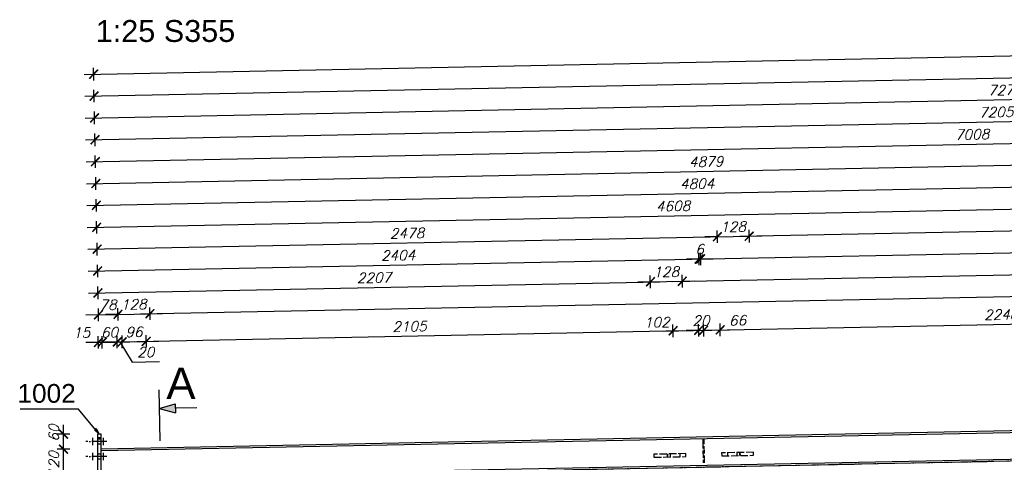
# Model space of a CAD drawing. Header units: millimetres. Extents: x 1814 to 94182, y 11562 to 49454.
# Tile 457 of 656: x 22907 to 23300, y 28876 to 29053. Entities that reach past the tile are written whole.
import ezdxf

# ---------------------------------------------------------------- set-up
doc = ezdxf.new("R2010")
doc.units = ezdxf.units.MM
doc.linetypes.add('ACAD_ISO02W100', pattern=[15, 12, -3])
doc.linetypes.add('ACAD_ISO04W100', pattern=[30, 24, -3, 0, -3])
doc.layers.add('wymiar', color=135, linetype='Continuous', lineweight=9)
doc.styles.add('ARIAL', font='arial.ttf')
doc.styles.add('CutSymbolUp', font='arial.ttf', dxfattribs={"height": 5})
doc.styles.add('WYMIARY', font='simplex.shx', dxfattribs={"oblique": 15})
doc.dimstyles.new('1-25', dxfattribs={"dimscale": 25, "dimtxt": 0.16, "dimasz": 0.2, "dimexe": 0.1, "dimexo": 0.1, "dimgap": 0.075, "dimtad": 1, "dimdec": 0, "dimlfac": 10, "dimrnd": 0.01, "dimzin": 9, "dimtxsty": 'WYMIARY', "dimblk": 'ARCHTICK', "dimcen": 0.2, "dimdle": 0.15, "dimadec": 1, "dimazin": 1, "dimtfac": 1, "dimtdec": 0, "dimtix": 1, "dimtmove": 2, "dimatfit": 3, "dimldrblk": 'ARCHTICK', "dimfxl": 0, "dimarcsym": 0})

# ---------------------------------------------------------------- blocks, each defined once
blk = doc.blocks.new('sectionup')
blk.add_hatch(color=256).paths.add_polyline_path([(-2.55, 0.73), (-2.55, -0.73), (0, 0)])
at = {"color": 7, "linetype": 'Continuous'}
for p, q in [((0, 3), (0, -5.15)), ((-6, 0), (-2.55, 0))]:
    blk.add_line(p, q, dxfattribs=at)
for p, q in [((0, 0), (-2.55, 0.73)), ((-2.55, 0.73), (-2.55, -0.73)), ((0, 0), (-2.55, -0.73))]:
    blk.add_line(p, q)
blk = doc.blocks.new('_ARCHTICK')
at = {"color": 0, "linetype": 'ByBlock', "lineweight": -2}
blk.add_solid([(0.398, 0.309), (0.309, 0.398), (-0.309, -0.398), (-0.398, -0.309)], dxfattribs=at)
blk = doc.blocks.new('*D1234')
at = {"layer": 'Defpoints', "color": 0}
for p in [(22924.39, 28881.15), (22939.44, 28881.15), (22939.44, 28869.14)]:
    blk.add_point(p, dxfattribs=at)
at = {"layer": 'wymiar', "color": 0, "lineweight": -2}
for p, q in [((22924.39, 28881.15), (22924.39, 28886.15)), ((22926.89, 28881.15), (22921.89, 28881.15)), ((22924.39, 28869.14), (22924.39, 28881.15)), ((22926.89, 28869.14), (22921.89, 28869.14)), ((22924.39, 28869.14), (22924.39, 28864.14))]:
    blk.add_line(p, q, dxfattribs=at)
at = {"layer": 'wymiar', "color": 0, "lineweight": -2, "xscale": 5, "yscale": 5, "zscale": 5}
for p, rotation in [((22924.39, 28881.15), 270), ((22924.39, 28869.14), 90)]:
    blk.add_blockref('_ARCHTICK', p, dxfattribs=dict(at, rotation=rotation))
at = {"layer": 'wymiar', "color": 0, "insert": (22920.51, 28875.14), "char_height": 4, "attachment_point": 5, "rotation": 90, "style": 'WYMIARY'}
blk.add_mtext('120', dxfattribs=at)
blk = doc.blocks.new('*D1235')
at = {"layer": 'Defpoints', "color": 0}
for p in [(22924.39, 28887.15), (22939.44, 28887.15), (22939.44, 28881.15)]:
    blk.add_point(p, dxfattribs=at)
at = {"layer": 'wymiar', "color": 0, "lineweight": -2}
for p, q in [((22924.39, 28877.4), (22924.39, 28890.9)), ((22926.89, 28887.15), (22921.89, 28887.15)), ((22926.89, 28881.15), (22921.89, 28881.15))]:
    blk.add_line(p, q, dxfattribs=at)
at = {"layer": 'wymiar', "color": 0, "lineweight": -2, "xscale": 5, "yscale": 5, "zscale": 5}
for p, rotation in [((22924.39, 28887.15), 90), ((22924.39, 28881.15), 270)]:
    blk.add_blockref('_ARCHTICK', p, dxfattribs=dict(at, rotation=rotation))
at = {"layer": 'wymiar', "color": 0, "insert": (22920.51, 28887.55), "char_height": 4, "attachment_point": 5, "rotation": 90, "style": 'WYMIARY'}
blk.add_mtext('60', dxfattribs=at)
blk = doc.blocks.new('*D1254')
at = {"layer": 'Defpoints', "color": 0}
for p in [(22946.15, 28935.01), (22939.44, 28881.15), (22947.22, 28881.3)]:
    blk.add_point(p, dxfattribs=at)
at = {"layer": 'wymiar', "color": 0, "lineweight": -2}
for p, q in [((22938.37, 28934.86), (22933.37, 28934.76)), ((22938.42, 28932.36), (22938.32, 28937.36)), ((22938.37, 28934.86), (22946.15, 28935.01)), ((22946.2, 28932.51), (22946.1, 28937.51)), ((22946.15, 28935.01), (22951.15, 28935.11))]:
    blk.add_line(p, q, dxfattribs=at)
at = {"layer": 'wymiar', "color": 0, "lineweight": -2, "xscale": 5, "yscale": 5, "zscale": 5}
for p, rotation in [((22938.37, 28934.86), 1.146122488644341), ((22946.15, 28935.01), 181.1461224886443)]:
    blk.add_blockref('_ARCHTICK', p, dxfattribs=dict(at, rotation=rotation))
at = {"layer": 'wymiar', "color": 0, "insert": (22942.18, 28938.81), "char_height": 4, "attachment_point": 5, "rotation": 1.1461, "style": 'WYMIARY'}
blk.add_mtext('78', dxfattribs=at)
blk = doc.blocks.new('*D1255')
at = {"layer": 'Defpoints', "color": 0}
for p in [(23158.89, 28948.02), (22939.44, 28881.15), (23160.27, 28879.06)]:
    blk.add_point(p, dxfattribs=at)
at = {"layer": 'wymiar', "color": 0, "lineweight": -2}
for p, q in [((23158.94, 28945.52), (23158.84, 28950.52)), ((22934.44, 28943.53), (23162.64, 28948.09)), ((22938.24, 28941.1), (22938.14, 28946.1))]:
    blk.add_line(p, q, dxfattribs=at)
at = {"layer": 'wymiar', "color": 0, "lineweight": -2, "xscale": 5, "yscale": 5, "zscale": 5}
for p, rotation in [((23158.89, 28948.02), 1.146122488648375), ((22938.19, 28943.6), 181.1461224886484)]:
    blk.add_blockref('_ARCHTICK', p, dxfattribs=dict(at, rotation=rotation))
at = {"layer": 'wymiar', "color": 0, "insert": (23048.47, 28949.69), "char_height": 4, "attachment_point": 5, "rotation": 1.1461, "style": 'WYMIARY'}
blk.add_mtext('2207', dxfattribs=at)
blk = doc.blocks.new('*D1256')
at = {"layer": 'Defpoints', "color": 0}
for p in [(23178.34, 28957.16), (23179.8, 28884.32), (22939.44, 28881.15)]:
    blk.add_point(p, dxfattribs=at)
at = {"layer": 'wymiar', "color": 0, "lineweight": -2}
for p, q in [((23178.39, 28954.66), (23178.29, 28959.66)), ((22934.27, 28952.28), (23182.09, 28957.24)), ((22938.07, 28949.85), (22937.97, 28954.85))]:
    blk.add_line(p, q, dxfattribs=at)
at = {"layer": 'wymiar', "color": 0, "lineweight": -2, "xscale": 5, "yscale": 5, "zscale": 5}
for p, rotation in [((23178.34, 28957.16), 1.146122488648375), ((22938.02, 28952.35), 181.1461224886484)]:
    blk.add_blockref('_ARCHTICK', p, dxfattribs=dict(at, rotation=rotation))
at = {"layer": 'wymiar', "color": 0, "insert": (23058.1, 28958.63), "char_height": 4, "attachment_point": 5, "rotation": 1.1461, "style": 'WYMIARY'}
blk.add_mtext('2404', dxfattribs=at)
blk = doc.blocks.new('*D1257')
at = {"layer": 'Defpoints', "color": 0}
for p in [(23185.62, 28966.06), (22939.44, 28881.15), (23187.36, 28879)]:
    blk.add_point(p, dxfattribs=at)
at = {"layer": 'wymiar', "color": 0, "lineweight": -2}
for p, q in [((22934.09, 28961.03), (23189.37, 28966.13)), ((23185.67, 28963.56), (23185.57, 28968.56)), ((22937.89, 28958.6), (22937.79, 28963.6))]:
    blk.add_line(p, q, dxfattribs=at)
at = {"layer": 'wymiar', "color": 0, "lineweight": -2, "xscale": 5, "yscale": 5, "zscale": 5}
for p, rotation in [((23185.62, 28966.06), 1.146122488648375), ((22937.84, 28961.1), 181.1461224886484)]:
    blk.add_blockref('_ARCHTICK', p, dxfattribs=dict(at, rotation=rotation))
at = {"layer": 'wymiar', "color": 0, "insert": (23061.66, 28967.45), "char_height": 4, "attachment_point": 5, "rotation": 1.1461, "style": 'WYMIARY'}
blk.add_mtext('2478', dxfattribs=at)
blk = doc.blocks.new('*D1246')
at = {"layer": 'Defpoints', "color": 0}
for p in [(23398.37, 28979.07), (22939.44, 28881.15), (23400.3, 28882.66)]:
    blk.add_point(p, dxfattribs=at)
at = {"layer": 'wymiar', "color": 0, "lineweight": -2}
for p, q in [((22933.92, 28969.77), (23402.12, 28979.14)), ((23398.42, 28976.57), (23398.32, 28981.57)), ((22937.72, 28967.35), (22937.62, 28972.35))]:
    blk.add_line(p, q, dxfattribs=at)
at = {"layer": 'wymiar', "color": 0, "lineweight": -2, "xscale": 5, "yscale": 5, "zscale": 5}
for p, rotation in [((23398.37, 28979.07), 1.146122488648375), ((22937.67, 28969.85), 181.1461224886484)]:
    blk.add_blockref('_ARCHTICK', p, dxfattribs=dict(at, rotation=rotation))
at = {"layer": 'wymiar', "color": 0, "insert": (23167.94, 28978.33), "char_height": 4, "attachment_point": 5, "rotation": 1.1461, "style": 'WYMIARY'}
blk.add_mtext('4608', dxfattribs=at)
blk = doc.blocks.new('*D1247')
at = {"layer": 'Defpoints', "color": 0}
for p in [(23417.82, 28988.21), (23419.89, 28884.76), (22939.44, 28881.15)]:
    blk.add_point(p, dxfattribs=at)
at = {"layer": 'wymiar', "color": 0, "lineweight": -2}
for p, q in [((23417.87, 28985.71), (23417.77, 28990.71)), ((22933.74, 28978.52), (23421.57, 28988.28)), ((22937.54, 28976.1), (22937.44, 28981.1))]:
    blk.add_line(p, q, dxfattribs=at)
at = {"layer": 'wymiar', "color": 0, "lineweight": -2, "xscale": 5, "yscale": 5, "zscale": 5}
for p, rotation in [((23417.82, 28988.21), 1.146122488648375), ((22937.49, 28978.6), 181.1461224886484)]:
    blk.add_blockref('_ARCHTICK', p, dxfattribs=dict(at, rotation=rotation))
at = {"layer": 'wymiar', "color": 0, "insert": (23177.58, 28987.28), "char_height": 4, "attachment_point": 5, "rotation": 1.1461, "style": 'WYMIARY'}
blk.add_mtext('4804', dxfattribs=at)
blk = doc.blocks.new('*D1248')
at = {"layer": 'Defpoints', "color": 0}
for p in [(23425.1, 28997.1), (22939.44, 28881.15), (23427.38, 28883.21)]:
    blk.add_point(p, dxfattribs=at)
at = {"layer": 'wymiar', "color": 0, "lineweight": -2}
for p, q in [((23425.15, 28994.6), (23425.05, 28999.6)), ((22933.57, 28987.27), (23428.85, 28997.18)), ((22937.37, 28984.85), (22937.27, 28989.84))]:
    blk.add_line(p, q, dxfattribs=at)
at = {"layer": 'wymiar', "color": 0, "lineweight": -2, "xscale": 5, "yscale": 5, "zscale": 5}
for p, rotation in [((23425.1, 28997.1), 1.146122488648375), ((22937.32, 28987.35), 181.1461224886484)]:
    blk.add_blockref('_ARCHTICK', p, dxfattribs=dict(at, rotation=rotation))
at = {"layer": 'wymiar', "color": 0, "insert": (23181.13, 28996.1), "char_height": 4, "attachment_point": 5, "rotation": 1.1461, "style": 'WYMIARY'}
blk.add_mtext('4879', dxfattribs=at)
blk = doc.blocks.new('*D1249')
at = {"layer": 'Defpoints', "color": 0}
for p in [(23637.84, 29010.11), (23640.3, 28887.47), (22939.44, 28881.15)]:
    blk.add_point(p, dxfattribs=at)
at = {"layer": 'wymiar', "color": 0, "lineweight": -2}
for p, q in [((22933.39, 28996.02), (23641.59, 29010.19)), ((23637.89, 29007.61), (23637.79, 29012.61)), ((22937.19, 28993.59), (22937.09, 28998.59))]:
    blk.add_line(p, q, dxfattribs=at)
at = {"layer": 'wymiar', "color": 0, "lineweight": -2, "xscale": 5, "yscale": 5, "zscale": 5}
for p, rotation in [((23637.84, 29010.11), 1.146122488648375), ((22937.14, 28996.09), 181.1461224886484)]:
    blk.add_blockref('_ARCHTICK', p, dxfattribs=dict(at, rotation=rotation))
at = {"layer": 'wymiar', "color": 0, "insert": (23287.42, 29006.98), "char_height": 4, "attachment_point": 5, "rotation": 1.1461, "style": 'WYMIARY'}
blk.add_mtext('7008', dxfattribs=at)
blk = doc.blocks.new('*D1250')
at = {"layer": 'Defpoints', "color": 0}
for p in [(23657.29, 29019.25), (23659.89, 28889.56), (22939.44, 28881.15)]:
    blk.add_point(p, dxfattribs=at)
at = {"layer": 'wymiar', "color": 0, "lineweight": -2}
for p, q in [((23657.34, 29016.75), (23657.24, 29021.75)), ((22933.22, 29004.77), (23661.04, 29019.33)), ((22937.02, 29002.34), (22936.92, 29007.34))]:
    blk.add_line(p, q, dxfattribs=at)
at = {"layer": 'wymiar', "color": 0, "lineweight": -2, "xscale": 5, "yscale": 5, "zscale": 5}
for p, rotation in [((23657.29, 29019.25), 1.146122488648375), ((22936.97, 29004.84), 181.1461224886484)]:
    blk.add_blockref('_ARCHTICK', p, dxfattribs=dict(at, rotation=rotation))
at = {"layer": 'wymiar', "color": 0, "insert": (23297.05, 29015.92), "char_height": 4, "attachment_point": 5, "rotation": 1.1461, "style": 'WYMIARY'}
blk.add_mtext('7205', dxfattribs=at)
blk = doc.blocks.new('*D1251')
at = {"layer": 'Defpoints', "color": 0}
for p in [(23664.57, 29028.15), (23667.38, 28888.01), (22939.44, 28881.15)]:
    blk.add_point(p, dxfattribs=at)
at = {"layer": 'wymiar', "color": 0, "lineweight": -2}
for p, q in [((23664.62, 29025.65), (23664.52, 29030.65)), ((22933.04, 29013.52), (23668.32, 29028.23)), ((22936.84, 29011.09), (22936.74, 29016.09))]:
    blk.add_line(p, q, dxfattribs=at)
at = {"layer": 'wymiar', "color": 0, "lineweight": -2, "xscale": 5, "yscale": 5, "zscale": 5}
for p, rotation in [((23664.57, 29028.15), 1.146122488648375), ((22936.79, 29013.59), 181.1461224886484)]:
    blk.add_blockref('_ARCHTICK', p, dxfattribs=dict(at, rotation=rotation))
at = {"layer": 'wymiar', "color": 0, "insert": (23300.61, 29024.74), "char_height": 4, "attachment_point": 5, "rotation": 1.1461, "style": 'WYMIARY'}
blk.add_mtext('7279', dxfattribs=at)
blk = doc.blocks.new('*D1252')
at = {"layer": 'Defpoints', "color": 0}
for p in [(23877.27, 29041.16), (23880.25, 28892.27), (22939.44, 28881.15)]:
    blk.add_point(p, dxfattribs=at)
at = {"layer": 'wymiar', "color": 0, "lineweight": -2}
for p, q in [((22932.87, 29022.26), (23881.02, 29041.23)), ((23877.32, 29038.66), (23877.22, 29043.66)), ((22936.67, 29019.84), (22936.57, 29024.84))]:
    blk.add_line(p, q, dxfattribs=at)
at = {"layer": 'wymiar', "color": 0, "lineweight": -2, "xscale": 5, "yscale": 5, "zscale": 5}
for p, rotation in [((23877.27, 29041.16), 1.146122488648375), ((22936.62, 29022.34), 181.1461224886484)]:
    blk.add_blockref('_ARCHTICK', p, dxfattribs=dict(at, rotation=rotation))
at = {"layer": 'wymiar', "color": 0, "insert": (23406.87, 29035.62), "char_height": 4, "attachment_point": 5, "rotation": 1.1461, "style": 'WYMIARY'}
blk.add_mtext('9408', dxfattribs=at)
blk = doc.blocks.new('*D1253')
at = {"layer": 'Defpoints', "color": 0}
for p in [(23898.14, 29050.33), (23901.14, 28900.39), (22939.44, 28881.15)]:
    blk.add_point(p, dxfattribs=at)
at = {"layer": 'wymiar', "color": 0, "lineweight": -2}
for p, q in [((23898.19, 29047.83), (23898.09, 29052.83)), ((22932.69, 29031.01), (23901.89, 29050.4)), ((22936.49, 29028.59), (22936.39, 29033.59))]:
    blk.add_line(p, q, dxfattribs=at)
at = {"layer": 'wymiar', "color": 0, "lineweight": -2, "xscale": 5, "yscale": 5, "zscale": 5}
for p, rotation in [((23898.14, 29050.33), 1.146122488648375), ((22936.44, 29031.09), 181.1461224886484)]:
    blk.add_blockref('_ARCHTICK', p, dxfattribs=dict(at, rotation=rotation))
at = {"layer": 'wymiar', "color": 0, "insert": (23417.22, 29044.58), "char_height": 4, "attachment_point": 5, "rotation": 1.1461, "style": 'WYMIARY'}
blk.add_mtext('9619', dxfattribs=at)
blk = doc.blocks.new('*D1215')
at = {"layer": 'Defpoints', "color": 0}
for p in [(22958.92, 28935.27), (22947.22, 28881.3), (22960.14, 28873.86)]:
    blk.add_point(p, dxfattribs=at)
at = {"layer": 'wymiar', "color": 0, "lineweight": -2}
for p, q in [((22946.15, 28935.01), (22941.15, 28934.91)), ((22946.2, 28932.51), (22946.1, 28937.51)), ((22946.15, 28935.01), (22958.92, 28935.27)), ((22958.97, 28932.77), (22958.87, 28937.77)), ((22958.92, 28935.27), (22963.91, 28935.37))]:
    blk.add_line(p, q, dxfattribs=at)
at = {"layer": 'wymiar', "color": 0, "lineweight": -2, "xscale": 5, "yscale": 5, "zscale": 5}
for p, rotation in [((22946.15, 28935.01), 1.146122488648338), ((22958.92, 28935.27), 181.1461224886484)]:
    blk.add_blockref('_ARCHTICK', p, dxfattribs=dict(at, rotation=rotation))
at = {"layer": 'wymiar', "color": 0, "insert": (22952.45, 28939.01), "char_height": 4, "attachment_point": 5, "rotation": 1.1461, "style": 'WYMIARY'}
blk.add_mtext('128', dxfattribs=at)
blk = doc.blocks.new('*D1239')
at = {"layer": 'Defpoints', "color": 0}
for p in [(23900.07, 28954.1), (23901.14, 28900.39), (22960.14, 28873.86)]:
    blk.add_point(p, dxfattribs=at)
at = {"layer": 'wymiar', "color": 0, "lineweight": -2}
for p, q in [((22955.17, 28935.19), (23903.82, 28954.17)), ((23900.12, 28951.6), (23900.02, 28956.6)), ((22958.97, 28932.77), (22958.87, 28937.77))]:
    blk.add_line(p, q, dxfattribs=at)
at = {"layer": 'wymiar', "color": 0, "lineweight": -2, "xscale": 5, "yscale": 5, "zscale": 5}
for p, rotation in [((23900.07, 28954.1), 1.146122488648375), ((22958.92, 28935.27), 181.1461224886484)]:
    blk.add_blockref('_ARCHTICK', p, dxfattribs=dict(at, rotation=rotation))
at = {"layer": 'wymiar', "color": 0, "insert": (23429.41, 28948.56), "char_height": 4, "attachment_point": 5, "rotation": 1.1461, "style": 'WYMIARY'}
blk.add_mtext('9413', dxfattribs=at)
blk = doc.blocks.new('*D1240')
at = {"layer": 'Defpoints', "color": 0}
for p in [(23171.66, 28948.27), (23160.27, 28879.06), (23173.04, 28879.32)]:
    blk.add_point(p, dxfattribs=at)
at = {"layer": 'wymiar', "color": 0, "lineweight": -2}
for p, q in [((23158.94, 28945.52), (23158.84, 28950.52)), ((23171.71, 28945.78), (23171.61, 28950.77)), ((23158.89, 28948.02), (23153.89, 28947.92)), ((23158.89, 28948.02), (23171.66, 28948.27)), ((23171.66, 28948.27), (23176.66, 28948.37))]:
    blk.add_line(p, q, dxfattribs=at)
at = {"layer": 'wymiar', "color": 0, "lineweight": -2, "xscale": 5, "yscale": 5, "zscale": 5}
for p, rotation in [((23171.66, 28948.27), 181.1461224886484), ((23158.89, 28948.02), 1.146122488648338)]:
    blk.add_blockref('_ARCHTICK', p, dxfattribs=dict(at, rotation=rotation))
at = {"layer": 'wymiar', "color": 0, "insert": (23165.2, 28952.02), "char_height": 4, "attachment_point": 5, "rotation": 1.1461, "style": 'WYMIARY'}
blk.add_mtext('128', dxfattribs=at)
blk = doc.blocks.new('*D1241')
at = {"layer": 'Defpoints', "color": 0}
for p in [(23899.89, 28962.84), (23901.14, 28900.39), (23173.04, 28879.32)]:
    blk.add_point(p, dxfattribs=at)
at = {"layer": 'wymiar', "color": 0, "lineweight": -2}
for p, q in [((23167.91, 28948.2), (23903.64, 28962.92)), ((23899.94, 28960.34), (23899.84, 28965.34)), ((23171.71, 28945.78), (23171.61, 28950.77))]:
    blk.add_line(p, q, dxfattribs=at)
at = {"layer": 'wymiar', "color": 0, "lineweight": -2, "xscale": 5, "yscale": 5, "zscale": 5}
for p, rotation in [((23899.89, 28962.84), 1.146122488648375), ((23171.66, 28948.27), 181.1461224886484)]:
    blk.add_blockref('_ARCHTICK', p, dxfattribs=dict(at, rotation=rotation))
at = {"layer": 'wymiar', "color": 0, "insert": (23535.7, 28959.43), "char_height": 4, "attachment_point": 5, "rotation": 1.1461, "style": 'WYMIARY'}
blk.add_mtext('7284', dxfattribs=at)
blk = doc.blocks.new('*D1242')
at = {"layer": 'Defpoints', "color": 0}
for p in [(23178.94, 28957.17), (23179.8, 28884.32), (23180.49, 28879.97)]:
    blk.add_point(p, dxfattribs=at)
at = {"layer": 'wymiar', "color": 0, "lineweight": -2}
for p, q in [((23178.39, 28954.66), (23178.29, 28959.66)), ((23178.99, 28954.67), (23178.89, 28959.67)), ((23178.34, 28957.16), (23173.34, 28957.06)), ((23178.34, 28957.16), (23178.94, 28957.17)), ((23178.94, 28957.17), (23183.94, 28957.27))]:
    blk.add_line(p, q, dxfattribs=at)
at = {"layer": 'wymiar', "color": 0, "lineweight": -2, "xscale": 5, "yscale": 5, "zscale": 5}
for p, rotation in [((23178.34, 28957.16), 1.146122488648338), ((23178.94, 28957.17), 181.1461224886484)]:
    blk.add_blockref('_ARCHTICK', p, dxfattribs=dict(at, rotation=rotation))
at = {"layer": 'wymiar', "color": 0, "insert": (23178.56, 28961.04), "char_height": 4, "attachment_point": 5, "rotation": 1.1461, "style": 'WYMIARY'}
blk.add_mtext('6', dxfattribs=at)
blk = doc.blocks.new('*D1243')
at = {"layer": 'Defpoints', "color": 0}
for p in [(23899.72, 28971.59), (23901.14, 28900.39), (23180.49, 28879.97)]:
    blk.add_point(p, dxfattribs=at)
at = {"layer": 'wymiar', "color": 0, "lineweight": -2}
for p, q in [((23899.77, 28969.09), (23899.67, 28974.09)), ((23175.19, 28957.1), (23903.47, 28971.67)), ((23178.99, 28954.67), (23178.89, 28959.67))]:
    blk.add_line(p, q, dxfattribs=at)
at = {"layer": 'wymiar', "color": 0, "lineweight": -2, "xscale": 5, "yscale": 5, "zscale": 5}
for p, rotation in [((23899.72, 28971.59), 1.146122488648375), ((23178.94, 28957.17), 181.1461224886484)]:
    blk.add_blockref('_ARCHTICK', p, dxfattribs=dict(at, rotation=rotation))
at = {"layer": 'wymiar', "color": 0, "insert": (23539.25, 28968.26), "char_height": 4, "attachment_point": 5, "rotation": 1.1461, "style": 'WYMIARY'}
blk.add_mtext('7209', dxfattribs=at)
blk = doc.blocks.new('*D1268')
at = {"layer": 'Defpoints', "color": 0}
for p in [(23198.39, 28966.31), (23200.12, 28879.86), (23187.36, 28879)]:
    blk.add_point(p, dxfattribs=at)
at = {"layer": 'wymiar', "color": 0, "lineweight": -2}
for p, q in [((23185.62, 28966.06), (23180.62, 28965.96)), ((23185.67, 28963.56), (23185.57, 28968.56)), ((23185.62, 28966.06), (23198.39, 28966.31)), ((23198.44, 28963.81), (23198.34, 28968.81)), ((23198.39, 28966.31), (23203.39, 28966.41))]:
    blk.add_line(p, q, dxfattribs=at)
at = {"layer": 'wymiar', "color": 0, "lineweight": -2, "xscale": 5, "yscale": 5, "zscale": 5}
for p, rotation in [((23185.62, 28966.06), 1.146122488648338), ((23198.39, 28966.31), 181.1461224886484)]:
    blk.add_blockref('_ARCHTICK', p, dxfattribs=dict(at, rotation=rotation))
at = {"layer": 'wymiar', "color": 0, "insert": (23191.93, 28970.06), "char_height": 4, "attachment_point": 5, "rotation": 1.1461, "style": 'WYMIARY'}
blk.add_mtext('128', dxfattribs=at)
blk = doc.blocks.new('*D1269')
at = {"layer": 'Defpoints', "color": 0}
for p in [(23899.54, 28980.34), (23901.14, 28900.39), (23200.12, 28879.86)]:
    blk.add_point(p, dxfattribs=at)
at = {"layer": 'wymiar', "color": 0, "lineweight": -2}
for p, q in [((23899.59, 28977.84), (23899.49, 28982.84)), ((23194.64, 28966.24), (23903.29, 28980.42)), ((23198.44, 28963.81), (23198.34, 28968.81))]:
    blk.add_line(p, q, dxfattribs=at)
at = {"layer": 'wymiar', "color": 0, "lineweight": -2, "xscale": 5, "yscale": 5, "zscale": 5}
for p, rotation in [((23899.54, 28980.34), 1.146122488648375), ((23198.39, 28966.31), 181.1461224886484)]:
    blk.add_blockref('_ARCHTICK', p, dxfattribs=dict(at, rotation=rotation))
at = {"layer": 'wymiar', "color": 0, "insert": (23548.89, 28977.2), "char_height": 4, "attachment_point": 5, "rotation": 1.1461, "style": 'WYMIARY'}
blk.add_mtext('7013', dxfattribs=at)
blk = doc.blocks.new('*D1216')
at = {"layer": 'Defpoints', "color": 0}
for p in [(22939.85, 28923.86), (22939.76, 28853.37), (22941.26, 28853.4)]:
    blk.add_point(p, dxfattribs=at)
at = {"layer": 'wymiar', "color": 0, "lineweight": -2}
for p, q in [((22938.35, 28923.83), (22933.35, 28923.73)), ((22938.4, 28921.33), (22938.3, 28926.33)), ((22938.35, 28923.83), (22939.85, 28923.86)), ((22939.9, 28921.36), (22939.8, 28926.36)), ((22939.85, 28923.86), (22944.85, 28923.96))]:
    blk.add_line(p, q, dxfattribs=at)
at = {"layer": 'wymiar', "color": 0, "lineweight": -2, "xscale": 5, "yscale": 5, "zscale": 5}
for p, rotation in [((22938.35, 28923.83), 1.146119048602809), ((22939.85, 28923.86), 181.1461190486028)]:
    blk.add_blockref('_ARCHTICK', p, dxfattribs=dict(at, rotation=rotation))
at = {"layer": 'wymiar', "color": 0, "insert": (22931.62, 28927.72), "char_height": 4, "attachment_point": 5, "rotation": 1.1461, "style": 'WYMIARY'}
blk.add_mtext('15', dxfattribs=at)
blk = doc.blocks.new('*D1217')
at = {"layer": 'Defpoints', "color": 0}
for p in [(22945.85, 28923.98), (22941.26, 28853.4), (22947.26, 28853.52)]:
    blk.add_point(p, dxfattribs=at)
at = {"layer": 'wymiar', "color": 0, "lineweight": -2}
for p, q in [((22939.85, 28923.86), (22934.85, 28923.76)), ((22939.9, 28921.36), (22939.8, 28926.36)), ((22939.85, 28923.86), (22945.85, 28923.98)), ((22945.9, 28921.48), (22945.8, 28926.48)), ((22945.85, 28923.98), (22950.85, 28924.08))]:
    blk.add_line(p, q, dxfattribs=at)
at = {"layer": 'wymiar', "color": 0, "lineweight": -2, "xscale": 5, "yscale": 5, "zscale": 5}
for p, rotation in [((22939.85, 28923.86), 1.146119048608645), ((22945.85, 28923.98), 181.1461190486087)]:
    blk.add_blockref('_ARCHTICK', p, dxfattribs=dict(at, rotation=rotation))
at = {"layer": 'wymiar', "color": 0, "insert": (22942.77, 28927.8), "char_height": 4, "attachment_point": 5, "rotation": 1.1461, "style": 'WYMIARY'}
blk.add_mtext('60', dxfattribs=at)
blk = doc.blocks.new('*D1218')
at = {"layer": 'Defpoints', "color": 0}
for p in [(22947.85, 28924.02), (22947.26, 28853.52), (22949.26, 28853.56)]:
    blk.add_point(p, dxfattribs=at)
at = {"layer": 'wymiar', "color": 0, "lineweight": -2}
for p, q in [((22945.85, 28923.98), (22940.85, 28923.88)), ((22945.9, 28921.48), (22945.8, 28926.48)), ((22945.85, 28923.98), (22947.85, 28924.02)), ((22945.85, 28923.98), (22947.85, 28924.02)), ((22946.85, 28924), (22951.81, 28915.93)), ((22947.9, 28921.52), (22947.8, 28926.52)), ((22947.85, 28924.02), (22952.85, 28924.12)), ((22951.81, 28915.93), (22962.71, 28916.15))]:
    blk.add_line(p, q, dxfattribs=at)
at = {"layer": 'wymiar', "color": 0, "lineweight": -2, "xscale": 5, "yscale": 5, "zscale": 5}
for p, rotation in [((22945.85, 28923.98), 1.146119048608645), ((22947.85, 28924.02), 181.1461190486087)]:
    blk.add_blockref('_ARCHTICK', p, dxfattribs=dict(at, rotation=rotation))
at = {"layer": 'wymiar', "color": 0, "insert": (22957.19, 28919.91), "char_height": 4, "attachment_point": 5, "rotation": 1.1461, "style": 'WYMIARY'}
blk.add_mtext('20', dxfattribs=at)
blk = doc.blocks.new('*D1219')
at = {"layer": 'Defpoints', "color": 0}
for p in [(22957.45, 28924.21), (22949.26, 28853.56), (22958.86, 28853.75)]:
    blk.add_point(p, dxfattribs=at)
at = {"layer": 'wymiar', "color": 0, "lineweight": -2}
for p, q in [((22957.5, 28921.71), (22957.4, 28926.71)), ((22947.85, 28924.02), (22942.85, 28923.92)), ((22947.9, 28921.52), (22947.8, 28926.52)), ((22947.85, 28924.02), (22957.45, 28924.21)), ((22957.45, 28924.21), (22962.45, 28924.31))]:
    blk.add_line(p, q, dxfattribs=at)
at = {"layer": 'wymiar', "color": 0, "lineweight": -2, "xscale": 5, "yscale": 5, "zscale": 5}
for p, rotation in [((22947.85, 28924.02), 1.146119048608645), ((22957.45, 28924.21), 181.1461190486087)]:
    blk.add_blockref('_ARCHTICK', p, dxfattribs=dict(at, rotation=rotation))
at = {"layer": 'wymiar', "color": 0, "insert": (22952.57, 28927.99), "char_height": 4, "attachment_point": 5, "rotation": 1.1461, "style": 'WYMIARY'}
blk.add_mtext('96', dxfattribs=at)
blk = doc.blocks.new('*D1220')
at = {"layer": 'Defpoints', "color": 0}
for p in [(23167.95, 28928.43), (23169.36, 28857.96), (22958.86, 28853.75)]:
    blk.add_point(p, dxfattribs=at)
at = {"layer": 'wymiar', "color": 0, "lineweight": -2}
for p, q in [((23168, 28925.93), (23167.9, 28930.93)), ((22953.7, 28924.14), (23171.7, 28928.5)), ((22957.5, 28921.71), (22957.4, 28926.71))]:
    blk.add_line(p, q, dxfattribs=at)
at = {"layer": 'wymiar', "color": 0, "lineweight": -2, "xscale": 5, "yscale": 5, "zscale": 5}
for p, rotation in [((23167.95, 28928.43), 1.146119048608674), ((22957.45, 28924.21), 181.1461190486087)]:
    blk.add_blockref('_ARCHTICK', p, dxfattribs=dict(at, rotation=rotation))
at = {"layer": 'wymiar', "color": 0, "insert": (23062.62, 28930.19), "char_height": 4, "attachment_point": 5, "rotation": 1.1461, "style": 'WYMIARY'}
blk.add_mtext('2105', dxfattribs=at)
blk = doc.blocks.new('*D1221')
at = {"layer": 'Defpoints', "color": 0}
for p in [(23178.16, 28928.63), (23169.36, 28857.96), (23179.56, 28858.17)]:
    blk.add_point(p, dxfattribs=at)
at = {"layer": 'wymiar', "color": 0, "lineweight": -2}
for p, q in [((23168, 28925.93), (23167.9, 28930.93)), ((23178.21, 28926.13), (23178.11, 28931.13)), ((23164.2, 28928.35), (23181.9, 28928.7))]:
    blk.add_line(p, q, dxfattribs=at)
at = {"layer": 'wymiar', "color": 0, "lineweight": -2, "xscale": 5, "yscale": 5, "zscale": 5}
for p, rotation in [((23178.16, 28928.63), 1.146119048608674), ((23167.95, 28928.43), 181.1461190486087)]:
    blk.add_blockref('_ARCHTICK', p, dxfattribs=dict(at, rotation=rotation))
at = {"layer": 'wymiar', "color": 0, "insert": (23161.43, 28931.84), "char_height": 4, "attachment_point": 5, "rotation": 1.1461, "style": 'WYMIARY'}
blk.add_mtext('102', dxfattribs=at)
blk = doc.blocks.new('*D1222')
at = {"layer": 'Defpoints', "color": 0}
for p in [(23180.18, 28928.67), (23179.56, 28858.17), (23181.59, 28858.21)]:
    blk.add_point(p, dxfattribs=at)
at = {"layer": 'wymiar', "color": 0, "lineweight": -2}
for p, q in [((23178.21, 28926.13), (23178.11, 28931.13)), ((23180.23, 28926.17), (23180.13, 28931.17)), ((23178.16, 28928.63), (23173.16, 28928.53)), ((23178.16, 28928.63), (23180.18, 28928.67)), ((23180.18, 28928.67), (23185.18, 28928.77))]:
    blk.add_line(p, q, dxfattribs=at)
at = {"layer": 'wymiar', "color": 0, "lineweight": -2, "xscale": 5, "yscale": 5, "zscale": 5}
for p, rotation in [((23178.16, 28928.63), 1.146119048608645), ((23180.18, 28928.67), 181.1461190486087)]:
    blk.add_blockref('_ARCHTICK', p, dxfattribs=dict(at, rotation=rotation))
at = {"layer": 'wymiar', "color": 0, "insert": (23179.09, 28932.52), "char_height": 4, "attachment_point": 5, "rotation": 1.1461, "style": 'WYMIARY'}
blk.add_mtext('20', dxfattribs=at)
blk = doc.blocks.new('*D1223')
at = {"layer": 'Defpoints', "color": 0}
for p in [(23186.75, 28928.8), (23181.59, 28858.21), (23188.16, 28858.34)]:
    blk.add_point(p, dxfattribs=at)
at = {"layer": 'wymiar', "color": 0, "lineweight": -2}
for p, q in [((23180.23, 28926.17), (23180.13, 28931.17)), ((23186.8, 28926.3), (23186.7, 28931.3)), ((23176.43, 28928.6), (23190.5, 28928.88))]:
    blk.add_line(p, q, dxfattribs=at)
at = {"layer": 'wymiar', "color": 0, "lineweight": -2, "xscale": 5, "yscale": 5, "zscale": 5}
for p, rotation in [((23180.18, 28928.67), 181.1461190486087), ((23186.75, 28928.8), 1.146119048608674)]:
    blk.add_blockref('_ARCHTICK', p, dxfattribs=dict(at, rotation=rotation))
at = {"layer": 'wymiar', "color": 0, "insert": (23193.72, 28932.6), "char_height": 4, "attachment_point": 5, "rotation": 1.1461, "style": 'WYMIARY'}
blk.add_mtext('66', dxfattribs=at)
blk = doc.blocks.new('*D1224')
at = {"layer": 'Defpoints', "color": 0}
for p in [(23411.5, 28933.3), (23412.91, 28862.84), (23188.16, 28858.34)]:
    blk.add_point(p, dxfattribs=at)
at = {"layer": 'wymiar', "color": 0, "lineweight": -2}
for p, q in [((23411.55, 28930.8), (23411.45, 28935.8)), ((23183, 28928.73), (23415.25, 28933.37)), ((23186.8, 28926.3), (23186.7, 28931.3))]:
    blk.add_line(p, q, dxfattribs=at)
at = {"layer": 'wymiar', "color": 0, "lineweight": -2, "xscale": 5, "yscale": 5, "zscale": 5}
for p, rotation in [((23411.5, 28933.3), 1.146119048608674), ((23186.75, 28928.8), 181.1461190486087)]:
    blk.add_blockref('_ARCHTICK', p, dxfattribs=dict(at, rotation=rotation))
at = {"layer": 'wymiar', "color": 0, "insert": (23299.05, 28934.92), "char_height": 4, "attachment_point": 5, "rotation": 1.1461, "style": 'WYMIARY'}
blk.add_mtext('2248', dxfattribs=at)

msp = doc.modelspace()

# ---------------------------------------------------------------- linework, layer by layer
at = {"color": 145, "linetype": 'Continuous', "ltscale": 0.25}
for p, q in [((23901.143, 28900.386), (22939.444, 28881.146)), ((22939.444, 28880.515), (23901.143, 28899.755)), ((23901.143, 28889.013), (22939.444, 28869.773)), ((22939.444, 28869.143), (23901.143, 28888.383)), ((22939.443, 28887.146), (22937.943, 28887.146)), ((22937.943, 28887.146), (22937.943, 28887.031)), ((22937.943, 28887.031), (22937.943, 28886.706)), ((22937.943, 28886.706), (22937.943, 28886.22)), ((22937.943, 28886.22), (22937.943, 28885.646)), ((22939.443, 28885.646), (22937.943, 28885.646)), ((22937.943, 28885.646), (22937.943, 28870.643)), ((22939.443, 28887.031), (22939.443, 28887.146)), ((22939.443, 28886.706), (22939.443, 28887.031)), ((22939.443, 28886.22), (22939.443, 28886.706)), ((22939.443, 28885.646), (22939.443, 28886.22)), ((22939.443, 28870.643), (22939.443, 28885.646))]:
    msp.add_line(p, q, dxfattribs=at)
at = {"color": 0, "linetype": 'ByBlock', "lineweight": -2}
for p, q in [((22937.425, 28889.34, 312.324), (22936.782, 28888.81, 312.324)), ((22938.693, 28887.146, 312.324), (22936.782, 28888.81, 312.324)), ((22937.425, 28889.34, 312.324), (22938.693, 28887.146, 312.324))]:
    msp.add_line(p, q, dxfattribs=at)
at = {"color": 10, "linetype": 'ACAD_ISO04W100', "ltscale": 0.25}
for p, q in [((22937.943, 28869.113), (23902.643, 28888.413)), ((22941.696, 28884.144), (22933.291, 28884.144)), ((22941.696, 28884.144), (22933.291, 28884.144)), ((22936.141, 28882.644), (22936.141, 28885.644)), ((22936.141, 28882.644), (22936.141, 28885.644)), ((22936.141, 28884.144), (22936.141, 28884.144)), ((22936.141, 28884.144), (22936.141, 28884.144)), ((22940.396, 28882.644), (22940.396, 28885.644)), ((22940.396, 28882.644), (22940.396, 28885.644)), ((22940.396, 28884.144), (22940.396, 28884.144)), ((22940.396, 28884.144), (22940.396, 28884.144)), ((22936.141, 28876.644), (22936.141, 28879.644)), ((22936.141, 28876.644), (22936.141, 28879.644)), ((22940.396, 28876.644), (22940.396, 28879.644)), ((22940.396, 28876.644), (22940.396, 28879.644)), ((22941.696, 28878.144), (22933.291, 28878.144)), ((22941.696, 28878.144), (22933.291, 28878.144)), ((22936.141, 28878.144), (22936.141, 28878.144)), ((22936.141, 28878.144), (22936.141, 28878.144)), ((22940.396, 28878.144), (22940.396, 28878.144)), ((22940.396, 28878.144), (22940.396, 28878.144))]:
    msp.add_line(p, q, dxfattribs=at)
at = {"color": 84, "linetype": 'ACAD_ISO02W100', "ltscale": 0.25}
for p, q in [((22939.443, 28885.044), (22937.943, 28885.044)), ((23179.779, 28885.324), (23179.781, 28885.209)), ((23179.779, 28885.324), (23179.799, 28884.324)), ((23179.781, 28885.209), (23179.787, 28884.884)), ((23179.787, 28884.884), (23179.797, 28884.398)), ((23179.797, 28884.398), (23179.799, 28884.324)), ((23180.399, 28884.336), (23179.799, 28884.324)), ((23179.799, 28884.324), (23179.974, 28875.586)), ((23179.809, 28883.824), (23180.409, 28883.836)), ((23180.399, 28884.336), (23180.379, 28885.336)), ((23180.573, 28875.598), (23180.399, 28884.336)), ((22937.943, 28883.244), (22939.443, 28883.244)), ((23200.121, 28879.859), (23187.352, 28879.604)), ((23187.352, 28879.604), (23187.376, 28878.404)), ((23189.816, 28878.453), (23189.792, 28879.653)), ((23193.458, 28879.726), (23193.482, 28878.526)), ((23194.684, 28878.55), (23194.66, 28879.75)), ((23194.837, 28878.553), (23194.813, 28879.753)), ((23200.145, 28878.66), (23200.121, 28879.859)), ((22939.443, 28879.044), (22937.943, 28879.044)), ((22937.943, 28877.244), (22939.443, 28877.244)), ((23173.04, 28879.318), (23160.272, 28879.062)), ((23160.272, 28879.062), (23160.296, 28877.862)), ((23160.296, 28877.862), (23173.064, 28878.118)), ((23165.579, 28879.168), (23165.603, 28877.969)), ((23165.732, 28879.171), (23165.756, 28877.972)), ((23166.958, 28877.996), (23166.934, 28879.196)), ((23170.6, 28879.269), (23170.624, 28878.069)), ((23173.064, 28878.118), (23172.913, 28878.115)), ((23173.064, 28878.118), (23173.04, 28879.318)), ((23179.964, 28876.085), (23180.563, 28876.097)), ((23187.376, 28878.404), (23200.145, 28878.66))]:
    msp.add_line(p, q, dxfattribs=at)
at = {"color": 7}
msp.add_lwpolyline([(22938.693, 28887.146), (22930.443, 28897.16), (22907.135, 28897.16)], dxfattribs=at)

# ---------------------------------------------------------------- block references
at = {"xscale": -2.500000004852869, "yscale": 2.500000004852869, "zscale": 2.500000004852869, "rotation": 1.146119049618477}
msp.add_blockref('sectionup', (22962.676, 28897.334, 304.124), dxfattribs=at)

# ---------------------------------------------------------------- texts
at = {"color": 30, "style": 'ARIAL'}
msp.add_text('1:25 S355', height=8.75, dxfattribs=at).set_placement((22937.281, 29043.973))
at = {"color": 96, "style": 'CutSymbolUp'}
msp.add_text('A', height=12.5, dxfattribs=at).set_placement((22965.511, 28901.227))
at = {"color": 7, "style": 'ARIAL'}
msp.add_text('1002', height=7.5, dxfattribs=at).set_placement((22905.994, 28899.66))

# ---------------------------------------------------------------- dimensions: what is measured, and where the dimension line sits
at = {"layer": 'wymiar'}
for base, p1, p2, angle, picture, middle in [((23898.144, 29050.327), (22939.444, 28881.146), (23901.143, 28900.386), 181.14612, '*D1253', (23417.216, 29044.581)), ((23877.27, 29041.157), (22939.444, 28881.146), (23880.248, 28892.266), 181.14612, '*D1252', (23406.867, 29035.622)), ((23664.572, 29028.15), (22939.444, 28881.146), (23667.375, 28888.007), 181.14612, '*D1251', (23300.605, 29024.744)), ((23657.291, 29019.253), (22939.444, 28881.146), (23659.886, 28889.558), 181.14612, '*D1250', (23297.053, 29015.922)), ((23637.842, 29010.112), (22939.444, 28881.146), (23640.296, 28887.465), 181.14612, '*D1249', (23287.415, 29006.977)), ((23425.097, 28997.104), (22939.444, 28881.146), (23427.376, 28883.206), 181.14612, '*D1248', (23181.131, 28996.099)), ((23417.816, 28988.207), (22939.444, 28881.146), (23419.886, 28884.756), 181.14612, '*D1247', (23177.578, 28987.276)), ((23899.544, 28980.341), (23200.12, 28879.859), (23901.143, 28900.386), 181.14612, '*D1269', (23548.89, 28977.201)), ((23398.367, 28979.066), (22939.444, 28881.146), (23400.296, 28882.664), 181.14612, '*D1246', (23167.94, 28978.332)), ((23899.719, 28971.592), (23180.486, 28879.967), (23901.143, 28900.386), 181.14612, '*D1243', (23539.253, 28968.257)), ((23185.622, 28966.058), (22939.444, 28881.146), (23187.364, 28879.004), 181.14612, '*D1257', (23061.656, 28967.453)), ((23198.391, 28966.313), (23187.364, 28879.004), (23200.12, 28879.859), 181.14612, '*D1268', (23191.929, 28970.06)), ((23899.894, 28962.844), (23173.04, 28879.318), (23901.143, 28900.386), 181.14612, '*D1241', (23535.7, 28959.434)), ((23178.941, 28957.172), (23179.799, 28884.324), (23180.486, 28879.967), 181.14612, '*D1242', (23178.564, 28961.041)), ((23178.342, 28957.16), (22939.444, 28881.146), (23179.799, 28884.324), 181.14612, '*D1256', (23058.103, 28958.631)), ((23900.069, 28954.096), (22960.144, 28873.858), (23901.143, 28900.386), 181.14612, '*D1239', (23429.415, 28948.556)), ((23171.661, 28948.275), (23160.272, 28879.062), (23173.04, 28879.318), 181.14612, '*D1240', (23165.199, 28952.021)), ((23158.892, 28948.019), (22939.444, 28881.146), (23160.272, 28879.062), 181.14612, '*D1255', (23048.466, 28949.686)), ((22958.916, 28935.267), (22947.222, 28881.301), (22960.144, 28873.858), 181.14612, '*D1215', (22952.454, 28939.013)), ((23180.178, 28928.67), (23179.565, 28858.169), (23181.588, 28858.209), 181.14612, '*D1222', (23179.089, 28932.524)), ((23411.499, 28933.298), (23188.159, 28858.34), (23412.909, 28862.837), 181.14612, '*D1224', (23299.047, 28934.924)), ((22957.449, 28924.214), (22949.261, 28853.561), (22958.859, 28853.753), 181.14612, '*D1219', (22952.573, 28927.993)), ((23167.949, 28928.426), (22958.859, 28853.753), (23169.359, 28857.964), 181.14612, '*D1220', (23062.622, 28930.194)), ((22945.849, 28923.982), (22941.259, 28853.401), (22947.259, 28853.521), 181.14612, '*D1217', (22942.772, 28927.796)), ((22924.388, 28881.146), (22939.444, 28869.143), (22939.444, 28881.146), 90, '*D1234', (22920.513, 28875.144))]:
    dim = msp.add_linear_dim(base=base, p1=p1, p2=p2, angle=angle, dimstyle='1-25', dxfattribs=at)
    dim.commit()
    dim.dimension.update_dxf_attribs({"geometry": picture, "text_midpoint": middle})
dim = msp.add_aligned_dim(p1=(22939.444, 28881.146), p2=(22947.222, 28881.301), distance=53.721, dimstyle='1-25', dxfattribs=at)
dim.commit()
dim.dimension.update_dxf_attribs({"geometry": '*D1254', "text_midpoint": (22942.181, 28938.808)})
for base, p1, p2, angle, picture, middle, dimtype in [((23178.155, 28928.63), (23169.359, 28857.964), (23179.565, 28858.169), 181.14612, '*D1221', (23161.428, 28931.84), 160), ((23186.749, 28928.802), (23181.588, 28858.209), (23188.159, 28858.34), 181.14612, '*D1223', (23193.72, 28932.601), 160), ((22939.849, 28923.862), (22939.759, 28853.371), (22941.259, 28853.401), 1.14612, '*D1216', (22931.622, 28927.721), 161), ((22924.388, 28887.146), (22939.444, 28881.146), (22939.443, 28887.146), 90, '*D1235', (22920.513, 28887.55), 160)]:
    dim = msp.add_linear_dim(base=base, p1=p1, p2=p2, angle=angle, dimstyle='1-25', dxfattribs=at)
    dim.commit()
    dim.dimension.update_dxf_attribs({"geometry": picture, "text_midpoint": middle, "dimtype": dimtype})
dim = msp.add_linear_dim(base=(22947.852, 28924.022), p1=(22947.259, 28853.521), p2=(22949.261, 28853.561), angle=181.14612, dimstyle='1-25', override={"dimtmove": 1}, dxfattribs=at)
dim.commit()
dim.dimension.update_dxf_attribs({"geometry": '*D1218', "text_midpoint": (22953.687, 28915.968), "dimtype": 160})

doc.saveas('drawing.dxf')
